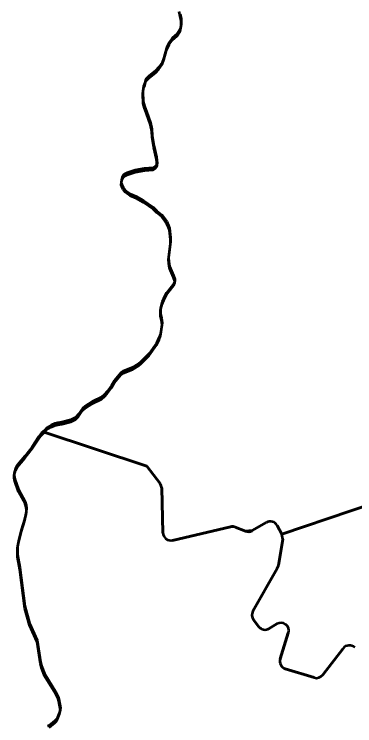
# Model space of a CAD drawing. Extents: x 553962 to 842807, y 8883888 to 9032388.
# Drawn here: x 815019 to 815455, y 9015996 to 9016907 of the extents above; entities that cross this region are included whole.
import ezdxf

# ---------------------------------------------------------------- set-up
doc = ezdxf.new("R2010")
doc.units = 0
doc.header["$LTSCALE"] = 160
doc.layers.add('60', color=7, linetype='Continuous', lineweight=13)

msp = doc.modelspace()

# ---------------------------------------------------------------- linework, layer by layer
at = {"layer": '60', "lineweight": 53}
for p, q in [((815208.2, 9016300.3), (815209.8, 9016242.7)), ((815324.3, 9016245.6), (815342.2, 9016256)), ((815222, 9016233.2), (815296.5, 9016250.6)), ((815302.5, 9016250.1), (815315.5, 9016244.9)), ((815356, 9016252.1), (815362.1, 9016241)), ((815363.2, 9016234.6), (815357.6, 9016200.8)), ((815356.3, 9016197.1), (815325.1, 9016142.4)), ((815332.7, 9016122.5), (815325.8, 9016131.3)), ((815325.8, 9016131.3), (815332.7, 9016122.5)), ((815355.7, 9016126.2), (815345.8, 9016120.1)), ((815345.8, 9016120.1), (815355.7, 9016126.2)), ((815360, 9016081.3), (815370.4, 9016114.6)), ((815370.4, 9016114.6), (815360, 9016081.3)), ((815440.5, 9016094.8), (815414.4, 9016060.8)), ((815414.4, 9016060.8), (815440.5, 9016094.8)), ((815403.5, 9016057.4), (815366.5, 9016068.8)), ((815366.5, 9016068.8), (815403.5, 9016057.4))]:
    msp.add_line(p, q, dxfattribs=at)
for points in [[(815183.9, 9016805), (815184.8, 9016812.2), (815186.6, 9016816.3), (815187.4, 9016820), (815188.1, 9016821.3), (815192.1, 9016825.4), (815200.3, 9016831.9), (815204.7, 9016836.5), (815208.9, 9016842.5), (815211.1, 9016848.4), (815214.5, 9016860.8), (815217.6, 9016868.1), (815221.8, 9016873.8), (815228.1, 9016879.4), (815231.8, 9016885.4), (815233.2, 9016891.7), (815233.1, 9016898.5), (815232.1, 9016904.5), (815230.6, 9016910.5)], [(815232.1, 9016907.1), (815233.1, 9016901.1), (815233.2, 9016894.3), (815231.8, 9016888), (815228.1, 9016882), (815221.8, 9016876.4), (815217.6, 9016870.8), (815214.5, 9016863.4), (815211.1, 9016851), (815208.9, 9016845.1), (815204.7, 9016839.1), (815200.3, 9016834.5), (815192.1, 9016828), (815188.1, 9016823.9), (815187.4, 9016822.7), (815186.6, 9016818.9), (815184.8, 9016814.8), (815183.9, 9016807.6)], [(815232.1, 9016907.1), (815233.1, 9016901.1), (815233.2, 9016894.3), (815231.8, 9016888), (815228.1, 9016882), (815221.8, 9016876.4), (815217.6, 9016870.8), (815214.5, 9016863.4), (815211.1, 9016851), (815208.9, 9016845.1), (815204.7, 9016839.1), (815200.3, 9016834.5), (815192.1, 9016828), (815188.1, 9016823.9), (815187.4, 9016822.7), (815186.6, 9016818.9), (815184.8, 9016814.8), (815183.9, 9016807.6)], [(815183.9, 9016807.6), (815184.5, 9016795.3), (815186.1, 9016789.3), (815188.9, 9016782.5), (815193.8, 9016767.9), (815195.8, 9016759.8)], [(815183.9, 9016807.6), (815184.5, 9016795.3), (815186.1, 9016789.3), (815188.9, 9016782.5), (815193.8, 9016767.9), (815195.8, 9016759.8)], [(815195.8, 9016757.2), (815193.8, 9016765.2), (815188.9, 9016779.8), (815186.1, 9016786.7), (815184.5, 9016792.7), (815183.9, 9016805)], [(815195.8, 9016759.8), (815195.8, 9016759.7), (815195.9, 9016751.6), (815198, 9016739), (815201.4, 9016723.9), (815202.5, 9016716), (815202.1, 9016714.4), (815199.7, 9016711.9), (815197.2, 9016710.1), (815186.2, 9016709.4), (815174.1, 9016707.1), (815164.2, 9016703.9), (815159.9, 9016701.9), (815157.8, 9016698.4), (815156.7, 9016694.3), (815156.3, 9016691.1), (815157, 9016689), (815159.1, 9016684.9), (815161.6, 9016681.8), (815167.8, 9016676.8), (815175.8, 9016673.7), (815181, 9016670.4), (815184.9, 9016668.5), (815197.5, 9016659.7), (815202, 9016655.2), (815208.2, 9016650.1), (815211.5, 9016646.3)], [(815195.8, 9016759.8), (815195.8, 9016759.7), (815195.9, 9016751.6), (815198, 9016739), (815201.4, 9016723.9), (815202.5, 9016716), (815202.1, 9016714.4), (815199.7, 9016711.9), (815197.2, 9016710.1), (815186.2, 9016709.4), (815174.1, 9016707.1), (815164.2, 9016703.9), (815159.9, 9016701.9), (815157.8, 9016698.4), (815156.7, 9016694.3), (815156.3, 9016691.1), (815157, 9016689), (815159.1, 9016684.9), (815161.6, 9016681.8), (815167.8, 9016676.8), (815175.8, 9016673.7), (815181, 9016670.4), (815184.9, 9016668.5), (815197.5, 9016659.7), (815202, 9016655.2), (815208.2, 9016650.1), (815211.5, 9016646.3)], [(815211.5, 9016643.7), (815208.2, 9016647.5), (815202, 9016652.6), (815197.5, 9016657.1), (815184.9, 9016665.9), (815181, 9016667.8), (815175.8, 9016671.1), (815167.8, 9016674.2), (815161.6, 9016679.2), (815159.1, 9016682.3), (815157, 9016686.4), (815156.3, 9016688.5), (815156.7, 9016691.7), (815157.8, 9016695.8), (815159.9, 9016699.3), (815164.2, 9016701.3), (815174.1, 9016704.5), (815186.2, 9016706.8), (815197.2, 9016707.5), (815199.7, 9016709.2), (815202.1, 9016711.8), (815202.5, 9016713.4), (815201.4, 9016721.3), (815198, 9016736.4), (815195.9, 9016749), (815195.8, 9016757.1), (815195.8, 9016757.1), (815195.8, 9016757.2)], [(815211.5, 9016646.3), (815215, 9016641.3), (815217.1, 9016636.5), (815218.2, 9016632.8), (815219.4, 9016621), (815219.3, 9016615.3), (815217.1, 9016595.4), (815217.2, 9016590.4), (815218.3, 9016584.5), (815223.4, 9016572.5), (815225, 9016567.5), (815225.2, 9016565.6), (815223.9, 9016562.3), (815214.6, 9016550.3), (815211.8, 9016545.3), (815209, 9016538.5), (815206.7, 9016530.6), (815206.8, 9016523.4), (815208.1, 9016517.7), (815208.7, 9016511.6), (815206.5, 9016497.8), (815205.1, 9016493.2), (815201.5, 9016485.7), (815192.4, 9016472.4), (815181.5, 9016461.8), (815178.4, 9016459.2), (815170.7, 9016454.7), (815159.1, 9016450), (815155.9, 9016447.7), (815147.8, 9016437.9), (815144.1, 9016431.3), (815138.6, 9016424), (815135, 9016419.9), (815131.2, 9016416.6), (815119.6, 9016411.2), (815110.2, 9016405), (815107, 9016401.9)], [(815211.5, 9016646.3), (815215, 9016641.3), (815217.1, 9016636.5), (815218.2, 9016632.8), (815219.4, 9016621), (815219.3, 9016615.3), (815217.1, 9016595.4), (815217.2, 9016590.4), (815218.3, 9016584.5), (815223.4, 9016572.5), (815225, 9016567.5), (815225.2, 9016565.6), (815223.9, 9016562.3), (815214.6, 9016550.3), (815211.8, 9016545.3), (815209, 9016538.5), (815206.7, 9016530.6), (815206.8, 9016523.4), (815208.1, 9016517.7), (815208.7, 9016511.6), (815206.5, 9016497.8), (815205.1, 9016493.2), (815201.5, 9016485.7), (815192.4, 9016472.4), (815181.5, 9016461.8), (815178.4, 9016459.2), (815170.7, 9016454.7), (815159.1, 9016450), (815155.9, 9016447.7), (815147.8, 9016437.9), (815144.1, 9016431.3), (815138.6, 9016424), (815135, 9016419.9), (815131.2, 9016416.6), (815119.6, 9016411.2), (815110.2, 9016405), (815107, 9016401.9)], [(815362.1, 9016241), (815627.2, 9016330.8), (815982.1, 9016646.9)], [(815982.1, 9016646.9), (815627.2, 9016330.8), (815362.1, 9016241)], [(815107, 9016399.3), (815110.2, 9016402.4), (815119.6, 9016408.6), (815131.2, 9016414), (815135, 9016417.3), (815138.6, 9016421.4), (815144.1, 9016428.7), (815147.8, 9016435.3), (815155.9, 9016445.1), (815159.1, 9016447.3), (815170.7, 9016452.1), (815178.4, 9016456.6), (815181.5, 9016459.2), (815192.4, 9016469.8), (815201.5, 9016483.1), (815205.1, 9016490.6), (815206.5, 9016495.2), (815208.7, 9016509), (815208.1, 9016515.1), (815206.8, 9016520.8), (815206.7, 9016527.9), (815209, 9016535.8), (815211.8, 9016542.7), (815214.6, 9016547.7), (815223.9, 9016559.7), (815225.2, 9016562.9), (815225, 9016564.9), (815223.4, 9016569.9), (815218.3, 9016581.9), (815217.2, 9016587.8), (815217.1, 9016592.8), (815219.3, 9016612.7), (815219.4, 9016618.4), (815218.2, 9016630.2), (815217.1, 9016633.9), (815215, 9016638.7), (815211.5, 9016643.7)], [(815107, 9016401.9), (815101.6, 9016394.6), (815101.6, 9016394.6), (815097.7, 9016390.4), (815092, 9016387.7), (815080.3, 9016384.5), (815075.4, 9016383.8), (815071.5, 9016382.8), (815066.9, 9016380.8), (815060.7, 9016377.2), (815058.4, 9016374.4), (815054.5, 9016370.8), (815050.8, 9016366.1), (815042.5, 9016353), (815032.8, 9016340.9), (815023.5, 9016330), (815021, 9016325.3), (815019.4, 9016319.3), (815019.4, 9016315.7), (815020.3, 9016311.4), (815025, 9016298.1), (815033.3, 9016282.5), (815034.5, 9016278.2), (815035, 9016274.2), (815034.7, 9016269.2), (815032.6, 9016259.9), (815028.5, 9016247.5), (815025.2, 9016234.4), (815023.7, 9016225.9), (815023.4, 9016221.7), (815023.7, 9016214.7), (815026.4, 9016198.4), (815032.9, 9016148.7), (815039, 9016127.3), (815048.6, 9016105.2), (815052.9, 9016077.6), (815054.3, 9016072.5), (815058, 9016062.5), (815072.1, 9016039.5), (815075.6, 9016032.7), (815076.5, 9016030), (815078.7, 9016018.2), (815077.3, 9016013.1), (815073.8, 9016004.7), (815071.6, 9016002), (815064.1, 9015996.2), (815062.2, 9015995.3)], [(815107, 9016401.9), (815101.6, 9016394.6), (815101.6, 9016394.6), (815097.7, 9016390.4), (815092, 9016387.7), (815080.3, 9016384.5), (815075.4, 9016383.8), (815071.5, 9016382.8), (815066.9, 9016380.8), (815060.7, 9016377.2), (815058.4, 9016374.4), (815056.1, 9016372.3), (815056.5, 9016372.1)], [(815056.1, 9016369.7), (815058.4, 9016371.8), (815060.7, 9016374.6), (815066.9, 9016378.2), (815071.5, 9016380.2), (815075.4, 9016381.2), (815080.3, 9016381.9), (815092, 9016385.1), (815097.7, 9016387.8), (815101.6, 9016392), (815101.6, 9016392), (815107, 9016399.3)], [(815056.1, 9016372.3), (815054.5, 9016370.8), (815050.8, 9016366.1), (815042.5, 9016353), (815032.8, 9016340.9), (815023.5, 9016330), (815021, 9016325.3), (815019.4, 9016319.3), (815019.4, 9016315.7), (815020.3, 9016311.4), (815025, 9016298.1), (815033.3, 9016282.5), (815034.5, 9016278.2), (815035, 9016274.2), (815034.7, 9016269.2), (815032.6, 9016259.9), (815028.5, 9016247.5), (815025.2, 9016234.4), (815023.7, 9016225.9), (815023.4, 9016221.7), (815023.7, 9016214.7), (815026.4, 9016198.4), (815032.9, 9016148.7), (815039, 9016127.3), (815048.6, 9016105.2), (815052.9, 9016077.6), (815054.3, 9016072.5), (815058, 9016062.5), (815072.1, 9016039.5), (815075.6, 9016032.7), (815076.5, 9016030), (815078.7, 9016018.2), (815077.3, 9016013.1), (815073.8, 9016004.7), (815071.6, 9016002), (815064.1, 9015996.2), (815062.2, 9015995.3)], [(815209.8, 9016242.7), (815208.2, 9016300.3), (815206.1, 9016306.1), (815189.3, 9016328.1), (815056.5, 9016372.1), (815056.1, 9016372.3)], [(815056.5, 9016372.1), (815189.3, 9016328.1), (815206.1, 9016306.1)], [(815064.1, 9015993.6), (815071.6, 9015999.4), (815073.8, 9016002.1), (815077.3, 9016010.5), (815078.7, 9016015.6), (815076.5, 9016027.4), (815075.6, 9016030.1), (815072.1, 9016036.9), (815058, 9016059.9), (815054.3, 9016069.9), (815052.9, 9016074.9), (815048.6, 9016102.6), (815039, 9016124.7), (815032.9, 9016146.1), (815026.4, 9016195.8), (815023.7, 9016212.1), (815023.4, 9016219.1), (815023.7, 9016223.3), (815025.2, 9016231.8), (815028.5, 9016244.9), (815032.6, 9016257.3), (815034.7, 9016266.6), (815035, 9016271.6), (815034.5, 9016275.6), (815033.3, 9016279.9), (815025, 9016295.5), (815020.3, 9016308.8), (815019.4, 9016313.1), (815019.4, 9016316.6), (815021, 9016322.7), (815023.5, 9016327.4), (815032.8, 9016338.3), (815042.5, 9016350.4), (815050.8, 9016363.4), (815054.5, 9016368.1), (815056.1, 9016369.7)], [(815342.2, 9016256), (815324.3, 9016245.6), (815315.5, 9016244.9), (815302.5, 9016250.1), (815296.5, 9016250.6), (815222, 9016233.2)], [(815325.1, 9016142.4), (815356.3, 9016197.1), (815357.6, 9016200.8), (815363.2, 9016234.6), (815362.1, 9016241), (815356, 9016252.1)]]:
    msp.add_lwpolyline(points, dxfattribs=at)
for centre, start, end in [((815198.2, 9016300), 1.606, 37.37575), ((815347.3, 9016247.4), 28.55134, 120.21649), ((815347.3, 9016247.4), 28.55134, 120.21649), ((815298.8, 9016240.8), 68.19898, 103.10639), ((815319.2, 9016254.2), 248.19897, 300.21649), ((815219.8, 9016243), 181.606, 283.10639), ((815219.8, 9016243), 181.606, 283.10639), ((815333.8, 9016137.5), 150.26731, 217.7331), ((815333.8, 9016137.5), 150.26731, 217.7331), ((815360.9, 9016117.6), 342.52369, 121.40286), ((815360.9, 9016117.6), 342.52369, 121.40286), ((815340.6, 9016128.7), 217.7331, 301.39945), ((815340.6, 9016128.7), 217.7331, 301.39945), ((815448.4, 9016088.7), 45.13416, 142.50362), ((815448.4, 9016088.7), 45.13416, 142.50362), ((815369.5, 9016078.3), 162.52368, 252.88878), ((815369.5, 9016078.3), 162.52368, 252.88878), ((815406.5, 9016066.9), 252.88931, 322.50362), ((815406.5, 9016066.9), 252.88931, 322.50362)]:
    msp.add_arc(centre, 10, start, end, dxfattribs=at)

doc.saveas('drawing.dxf')
